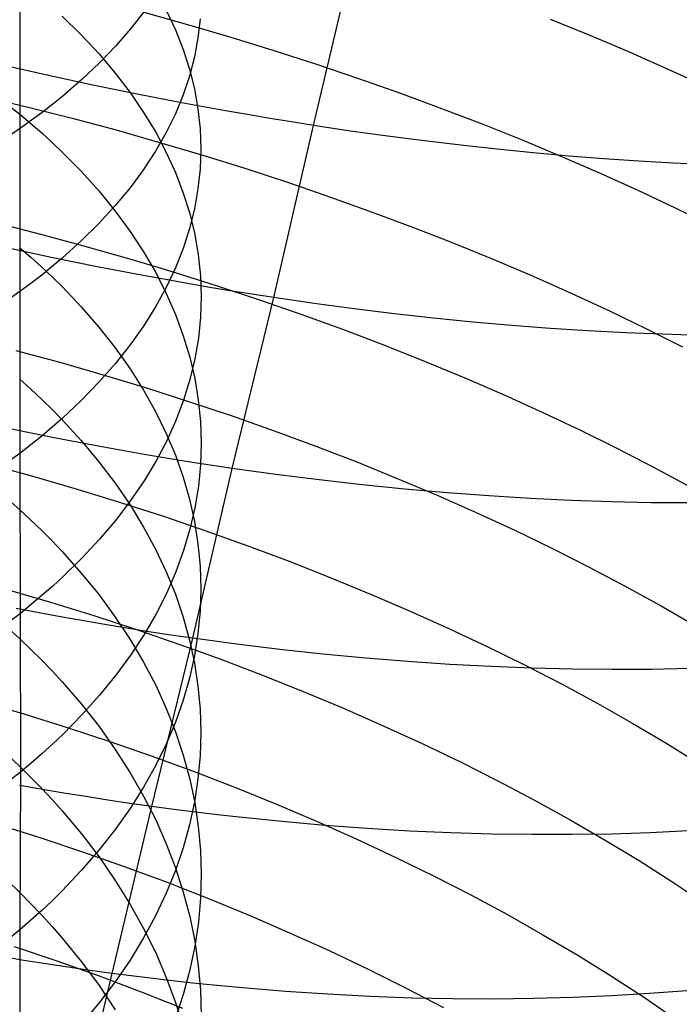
# Model space of a CAD drawing. Extents: x -383 to 1849, y -1185 to -529.
# Tile 285 of 656: x 221.3 to 228.4, y -1060.54 to -1049.95. Entities that reach past the tile are written whole.
import ezdxf

# ---------------------------------------------------------------- set-up
doc = ezdxf.new("R2010")
doc.units = 0
doc.layers.add('PREDEFINITO', color=7, linetype='CONTINUOUS')

msp = doc.modelspace()

# ---------------------------------------------------------------- linework, layer by layer
at = {"layer": 'PREDEFINITO'}
for p, q in [((224.46, -1051.084, 478.446), (224.902, -1049.22, 477.796)), ((221.301, -1049.348, 665.452), (221.3, -1052.873, 664.052)), ((221.757, -1049.909, 649.909), (221.962, -1050.109, 650.303)), ((222.637, -1049.856, 661.885), (222.493, -1050.043, 662.313)), ((222.636, -1049.864, 510.044), (223.105, -1049.996, 509.989)), ((222.875, -1049.844, 653.475), (222.974, -1050.054, 653.908)), ((223.24, -1049.935, 657.684), (223.217, -1050.141, 658.131)), ((222.493, -1050.043, 662.313), (222.333, -1050.228, 662.736)), ((223.105, -1049.996, 509.989), (223.571, -1050.133, 509.92)), ((227.007, -1049.939, 508.405), (227.432, -1050.113, 508.227)), ((221.962, -1050.109, 650.303), (222.153, -1050.314, 650.703)), ((222.974, -1050.054, 653.908), (223.058, -1050.265, 654.343)), ((223.217, -1050.141, 658.131), (223.179, -1050.347, 658.577)), ((223.571, -1050.133, 509.92), (224.034, -1050.276, 509.837)), ((227.432, -1050.113, 508.227), (227.848, -1050.29, 508.037)), ((222.333, -1050.228, 662.736), (222.158, -1050.411, 663.154)), ((222.153, -1050.314, 650.703), (222.328, -1050.521, 651.109)), ((223.058, -1050.265, 654.343), (223.126, -1050.478, 654.781)), ((223.179, -1050.347, 658.577), (223.126, -1050.552, 659.021)), ((224.034, -1050.276, 509.837), (224.492, -1050.425, 509.74)), ((227.848, -1050.29, 508.037), (228.257, -1050.471, 507.834)), ((221.61, -1050.548, 478.097), (221.133, -1050.44, 478.094)), ((222.158, -1050.411, 663.154), (221.968, -1050.591, 663.566)), ((224.492, -1050.425, 509.74), (224.946, -1050.578, 509.63)), ((222.087, -1050.65, 478.116), (221.61, -1050.548, 478.097)), ((222.328, -1050.521, 651.109), (222.488, -1050.73, 651.52)), ((223.126, -1050.552, 659.021), (223.058, -1050.756, 659.463)), ((223.126, -1050.478, 654.781), (223.179, -1050.691, 655.222)), ((228.257, -1050.471, 507.834), (228.658, -1050.655, 507.619)), ((221.968, -1050.591, 663.566), (221.763, -1050.768, 663.971)), ((222.564, -1050.748, 478.15), (222.087, -1050.65, 478.116)), ((224.946, -1050.578, 509.63), (225.395, -1050.737, 509.506)), ((220.914, -1050.772, 510.789), (221.39, -1050.886, 510.777)), ((221.763, -1050.768, 663.971), (221.655, -1050.856, 664.171)), ((222.488, -1050.73, 651.52), (222.633, -1050.943, 651.936)), ((223.04, -1050.84, 478.2), (222.564, -1050.748, 478.15)), ((223.058, -1050.756, 659.463), (222.974, -1050.959, 659.903)), ((223.179, -1050.691, 655.222), (223.217, -1050.906, 655.663)), ((225.395, -1050.737, 509.506), (225.838, -1050.9, 509.369)), ((221.176, -1050.865, 648.276), (221.3, -1050.964, 648.46)), ((221.39, -1050.886, 510.777), (221.864, -1051.006, 510.751)), ((221.655, -1050.856, 664.171), (221.543, -1050.943, 664.369)), ((223.515, -1050.927, 478.266), (223.04, -1050.84, 478.2)), ((221.3, -1050.964, 648.46), (221.42, -1051.064, 648.647)), ((221.543, -1050.943, 664.369), (221.427, -1051.029, 664.565)), ((222.633, -1050.943, 651.936), (222.763, -1051.157, 652.357)), ((222.974, -1050.959, 659.903), (222.875, -1051.16, 660.34)), ((223.217, -1050.906, 655.663), (223.24, -1051.121, 656.106)), ((223.752, -1050.968, 478.305), (223.515, -1050.927, 478.266)), ((223.989, -1051.008, 478.348), (223.752, -1050.968, 478.305)), ((225.838, -1050.9, 509.369), (226.275, -1051.068, 509.219)), ((221.427, -1051.029, 664.565), (221.307, -1051.114, 664.759)), ((221.42, -1051.064, 648.647), (221.536, -1051.165, 648.836)), ((221.864, -1051.006, 510.751), (222.336, -1051.133, 510.711)), ((224.225, -1051.047, 478.395), (223.989, -1051.008, 478.348)), ((224.032, -1052.937, 479.134), (224.46, -1051.084, 478.446)), ((224.46, -1051.084, 478.446), (224.225, -1051.047, 478.395)), ((224.86, -1051.144, 478.543), (224.46, -1051.084, 478.446)), ((226.275, -1051.068, 509.219), (226.705, -1051.24, 509.056)), ((221.307, -1051.114, 664.759), (221.183, -1051.198, 664.952)), ((221.536, -1051.165, 648.836), (221.648, -1051.267, 649.027)), ((222.336, -1051.133, 510.711), (222.805, -1051.266, 510.656)), ((222.875, -1051.16, 660.34), (222.761, -1051.36, 660.773)), ((222.763, -1051.157, 652.357), (222.877, -1051.374, 652.782)), ((223.24, -1051.121, 656.106), (223.248, -1051.336, 656.549)), ((225.258, -1051.199, 478.651), (224.86, -1051.144, 478.543)), ((225.654, -1051.251, 478.771), (225.258, -1051.199, 478.651)), ((221.648, -1051.267, 649.027), (221.757, -1051.37, 649.219)), ((222.805, -1051.266, 510.656), (223.271, -1051.405, 510.587)), ((226.047, -1051.298, 478.902), (225.654, -1051.251, 478.771)), ((226.436, -1051.341, 479.044), (226.047, -1051.298, 478.902)), ((226.705, -1051.24, 509.056), (227.128, -1051.417, 508.879)), ((221.757, -1051.37, 649.219), (221.963, -1051.579, 649.609)), ((222.761, -1051.36, 660.773), (222.632, -1051.558, 661.202)), ((222.877, -1051.374, 652.782), (222.977, -1051.592, 653.21)), ((223.248, -1051.336, 656.549), (223.24, -1051.551, 656.992)), ((223.271, -1051.405, 510.587), (223.733, -1051.549, 510.505)), ((226.823, -1051.379, 479.197), (226.436, -1051.341, 479.044)), ((227.206, -1051.414, 479.36), (226.823, -1051.379, 479.197)), ((227.128, -1051.417, 508.879), (227.544, -1051.598, 508.691)), ((227.585, -1051.444, 479.534), (227.206, -1051.414, 479.36)), ((227.96, -1051.47, 479.718), (227.585, -1051.444, 479.534)), ((228.331, -1051.491, 479.912), (227.96, -1051.47, 479.718)), ((228.697, -1051.509, 480.115), (228.331, -1051.491, 479.912)), ((221.963, -1051.579, 649.609), (222.153, -1051.791, 650.005)), ((222.632, -1051.558, 661.202), (222.487, -1051.754, 661.627)), ((222.977, -1051.592, 653.21), (223.06, -1051.812, 653.64)), ((223.24, -1051.551, 656.992), (223.217, -1051.766, 657.435)), ((223.733, -1051.549, 510.505), (224.191, -1051.699, 510.409)), ((227.544, -1051.598, 508.691), (227.951, -1051.782, 508.489)), ((224.191, -1051.699, 510.409), (224.644, -1051.855, 510.3)), ((222.153, -1051.791, 650.005), (222.328, -1052.006, 650.406)), ((222.487, -1051.754, 661.627), (222.327, -1051.947, 662.047)), ((223.06, -1051.812, 653.64), (223.129, -1052.033, 654.074)), ((223.217, -1051.766, 657.435), (223.179, -1051.98, 657.876)), ((227.951, -1051.782, 508.489), (228.35, -1051.971, 508.275)), ((222.327, -1051.947, 662.047), (222.152, -1052.138, 662.461)), ((224.644, -1051.855, 510.3), (225.092, -1052.016, 510.177)), ((222.328, -1052.006, 650.406), (222.488, -1052.224, 650.813)), ((223.179, -1051.98, 657.876), (223.126, -1052.194, 658.317)), ((223.129, -1052.033, 654.074), (223.183, -1052.256, 654.509)), ((225.092, -1052.016, 510.177), (225.535, -1052.181, 510.041)), ((228.35, -1051.971, 508.275), (228.74, -1052.163, 508.049)), ((221.079, -1052.141, 511.464), (221.553, -1052.262, 511.438)), ((222.152, -1052.138, 662.461), (221.962, -1052.327, 662.869)), ((221.553, -1052.262, 511.438), (222.025, -1052.389, 511.397)), ((222.488, -1052.224, 650.813), (222.633, -1052.444, 651.225)), ((223.126, -1052.194, 658.317), (223.057, -1052.407, 658.755)), ((223.183, -1052.256, 654.509), (223.221, -1052.478, 654.946)), ((225.535, -1052.181, 510.041), (225.971, -1052.352, 509.892)), ((221.962, -1052.327, 662.869), (221.757, -1052.512, 663.271)), ((225.971, -1052.352, 509.892), (226.4, -1052.528, 509.73)), ((221.657, -1052.508, 478.809), (221.179, -1052.406, 478.791)), ((221.299, -1052.397, 647.751), (221.419, -1052.501, 647.935)), ((222.025, -1052.389, 511.397), (222.495, -1052.523, 511.343)), ((222.633, -1052.444, 651.225), (222.763, -1052.667, 651.642)), ((223.057, -1052.407, 658.755), (222.974, -1052.618, 659.19)), ((223.221, -1052.478, 654.946), (223.244, -1052.702, 655.384)), ((221.419, -1052.501, 647.935), (221.535, -1052.606, 648.122)), ((221.757, -1052.512, 663.271), (221.648, -1052.603, 663.469)), ((222.134, -1052.606, 478.843), (221.657, -1052.508, 478.809)), ((222.495, -1052.523, 511.343), (222.961, -1052.663, 511.275)), ((226.4, -1052.528, 509.73), (226.823, -1052.707, 509.555)), ((221.535, -1052.606, 648.122), (221.648, -1052.712, 648.311)), ((221.648, -1052.603, 663.469), (221.536, -1052.694, 663.665)), ((222.611, -1052.697, 478.892), (222.134, -1052.606, 478.843)), ((222.763, -1052.667, 651.642), (222.877, -1052.892, 652.062)), ((222.974, -1052.618, 659.19), (222.875, -1052.828, 659.623)), ((222.961, -1052.663, 511.275), (223.423, -1052.809, 511.194)), ((221.42, -1052.784, 663.86), (221.3, -1052.873, 664.052)), ((221.536, -1052.694, 663.665), (221.42, -1052.784, 663.86)), ((221.648, -1052.712, 648.311), (221.756, -1052.818, 648.501)), ((223.087, -1052.783, 478.957), (222.611, -1052.697, 478.892)), ((223.324, -1052.824, 478.995), (223.087, -1052.783, 478.957)), ((223.244, -1052.702, 655.384), (223.252, -1052.925, 655.822)), ((226.823, -1052.707, 509.555), (227.238, -1052.892, 509.368)), ((221.3, -1052.873, 664.052), (221.177, -1052.961, 664.243)), ((221.3, -1052.873, 664.052), (221.3, -1054.614, 663.301)), ((221.756, -1052.818, 648.501), (221.962, -1053.035, 648.887)), ((222.875, -1052.828, 659.623), (222.761, -1053.036, 660.052)), ((222.877, -1052.892, 652.062), (222.976, -1053.119, 652.486)), ((223.56, -1052.863, 479.038), (223.324, -1052.824, 478.995)), ((223.423, -1052.809, 511.194), (223.881, -1052.961, 511.099)), ((223.797, -1052.901, 479.084), (223.56, -1052.863, 479.038)), ((224.032, -1052.937, 479.134), (223.797, -1052.901, 479.084)), ((227.238, -1052.892, 509.368), (227.644, -1053.08, 509.168)), ((223.252, -1052.925, 655.822), (223.245, -1053.149, 656.261)), ((223.585, -1054.775, 479.853), (224.032, -1052.937, 479.134)), ((223.881, -1052.961, 511.099), (224.334, -1053.119, 510.99)), ((224.467, -1053, 479.239), (224.032, -1052.937, 479.134)), ((224.899, -1053.058, 479.356), (224.467, -1053, 479.239)), ((221.962, -1053.035, 648.887), (222.152, -1053.255, 649.279)), ((222.761, -1053.036, 660.052), (222.631, -1053.243, 660.477)), ((225.327, -1053.111, 479.487), (224.899, -1053.058, 479.356)), ((225.753, -1053.158, 479.632), (225.327, -1053.111, 479.487)), ((227.644, -1053.08, 509.168), (228.042, -1053.272, 508.956)), ((222.976, -1053.119, 652.486), (223.06, -1053.347, 652.912)), ((223.245, -1053.149, 656.261), (223.222, -1053.372, 656.698)), ((224.334, -1053.119, 510.99), (224.783, -1053.282, 510.869)), ((226.175, -1053.2, 479.789), (225.753, -1053.158, 479.632)), ((226.593, -1053.237, 479.958), (226.175, -1053.2, 479.789)), ((222.152, -1053.255, 649.279), (222.327, -1053.478, 649.677)), ((222.631, -1053.243, 660.477), (222.487, -1053.447, 660.898)), ((224.783, -1053.282, 510.869), (225.225, -1053.45, 510.734)), ((227.006, -1053.268, 480.14), (226.593, -1053.237, 479.958)), ((227.415, -1053.295, 480.333), (227.006, -1053.268, 480.14)), ((227.819, -1053.316, 480.539), (227.415, -1053.295, 480.333)), ((228.217, -1053.332, 480.755), (227.819, -1053.316, 480.539)), ((228.042, -1053.272, 508.956), (228.431, -1053.468, 508.732)), ((223.06, -1053.347, 652.912), (223.129, -1053.577, 653.341)), ((223.222, -1053.372, 656.698), (223.184, -1053.595, 657.135)), ((228.61, -1053.343, 480.983), (228.217, -1053.332, 480.755)), ((221.258, -1053.505, 512.15), (221.73, -1053.633, 512.11)), ((222.487, -1053.447, 660.898), (222.327, -1053.649, 661.314)), ((222.327, -1053.478, 649.677), (222.487, -1053.704, 650.08)), ((225.225, -1053.45, 510.734), (225.661, -1053.624, 510.586)), ((221.73, -1053.633, 512.11), (222.199, -1053.768, 512.057)), ((223.129, -1053.577, 653.341), (223.183, -1053.808, 653.772)), ((223.184, -1053.595, 657.135), (223.131, -1053.818, 657.571)), ((225.661, -1053.624, 510.586), (226.09, -1053.802, 510.426)), ((222.327, -1053.649, 661.314), (222.152, -1053.848, 661.724)), ((222.487, -1053.704, 650.08), (222.632, -1053.933, 650.488)), ((221.3, -1053.816, 647.011), (221.419, -1053.924, 647.194)), ((222.152, -1053.848, 661.724), (221.962, -1054.044, 662.129)), ((222.199, -1053.768, 512.057), (222.665, -1053.909, 511.989)), ((223.131, -1053.818, 657.571), (223.063, -1054.039, 658.004)), ((223.183, -1053.808, 653.772), (223.221, -1054.039, 654.204)), ((226.09, -1053.802, 510.426), (226.513, -1053.985, 510.253)), ((221.419, -1053.924, 647.194), (221.536, -1054.032, 647.379)), ((222.632, -1053.933, 650.488), (222.761, -1054.164, 650.9)), ((222.665, -1053.909, 511.989), (223.127, -1054.057, 511.908)), ((221.536, -1054.032, 647.379), (221.648, -1054.142, 647.565)), ((221.962, -1054.044, 662.129), (221.757, -1054.238, 662.527)), ((223.063, -1054.039, 658.004), (222.979, -1054.259, 658.435)), ((223.127, -1054.057, 511.908), (223.584, -1054.211, 511.814)), ((223.221, -1054.039, 654.204), (223.244, -1054.271, 654.638)), ((226.513, -1053.985, 510.253), (226.927, -1054.173, 510.067)), ((221.648, -1054.142, 647.565), (221.756, -1054.252, 647.753)), ((222.761, -1054.164, 650.9), (222.875, -1054.398, 651.316)), ((226.927, -1054.173, 510.067), (227.333, -1054.365, 509.869)), ((221.757, -1054.238, 662.527), (221.648, -1054.333, 662.723)), ((221.756, -1054.252, 647.753), (221.962, -1054.476, 648.135)), ((222.979, -1054.259, 658.435), (222.881, -1054.477, 658.863)), ((223.244, -1054.271, 654.638), (223.252, -1054.504, 655.071)), ((223.584, -1054.211, 511.814), (224.037, -1054.37, 511.706)), ((221.687, -1054.449, 479.562), (221.21, -1054.353, 479.528)), ((221.648, -1054.333, 662.723), (221.536, -1054.427, 662.918)), ((224.037, -1054.37, 511.706), (224.485, -1054.536, 511.586)), ((227.333, -1054.365, 509.869), (227.731, -1054.562, 509.659)), ((221.536, -1054.427, 662.918), (221.42, -1054.521, 663.11)), ((222.164, -1054.54, 479.611), (221.687, -1054.449, 479.562)), ((221.962, -1054.476, 648.135), (222.152, -1054.704, 648.523)), ((222.881, -1054.477, 658.863), (222.767, -1054.694, 659.288)), ((222.875, -1054.398, 651.316), (222.974, -1054.633, 651.736)), ((221.42, -1054.521, 663.11), (221.3, -1054.614, 663.301)), ((222.639, -1054.624, 479.676), (222.164, -1054.54, 479.611)), ((223.252, -1054.504, 655.071), (223.245, -1054.736, 655.505)), ((224.485, -1054.536, 511.586), (224.926, -1054.706, 511.452)), ((227.731, -1054.562, 509.659), (228.119, -1054.762, 509.437)), ((221.3, -1054.614, 663.301), (221.177, -1054.705, 663.49)), ((221.3, -1054.614, 663.301), (221.307, -1058.044, 661.685)), ((222.152, -1054.704, 648.523), (222.327, -1054.935, 648.916)), ((222.767, -1054.694, 659.288), (222.638, -1054.908, 659.709)), ((222.877, -1054.664, 479.714), (222.639, -1054.624, 479.676)), ((223.113, -1054.703, 479.757), (222.877, -1054.664, 479.714)), ((222.974, -1054.633, 651.736), (223.058, -1054.87, 652.158)), ((223.35, -1054.739, 479.803), (223.113, -1054.703, 479.757)), ((220.979, -1054.734, 512.893), (221.45, -1054.863, 512.853)), ((223.162, -1056.603, 480.613), (223.585, -1054.775, 479.853)), ((223.245, -1054.736, 655.505), (223.222, -1054.968, 655.939)), ((223.585, -1054.775, 479.853), (223.35, -1054.739, 479.803)), ((223.82, -1054.808, 479.908), (223.585, -1054.775, 479.853)), ((224.055, -1054.84, 479.966), (223.82, -1054.808, 479.908)), ((224.926, -1054.706, 511.452), (225.362, -1054.883, 511.306)), ((228.119, -1054.762, 509.437), (228.498, -1054.966, 509.203)), ((221.45, -1054.863, 512.853), (221.919, -1054.999, 512.8)), ((222.638, -1054.908, 659.709), (222.493, -1055.121, 660.125)), ((223.058, -1054.87, 652.158), (223.126, -1055.108, 652.583)), ((224.288, -1054.87, 480.028), (224.055, -1054.84, 479.966)), ((224.521, -1054.899, 480.095), (224.288, -1054.87, 480.028)), ((224.984, -1054.952, 480.238), (224.521, -1054.899, 480.095)), ((225.362, -1054.883, 511.306), (225.791, -1055.064, 511.147)), ((221.919, -1054.999, 512.8), (222.384, -1055.141, 512.733)), ((222.327, -1054.935, 648.916), (222.487, -1055.169, 649.314)), ((223.222, -1054.968, 655.939), (223.184, -1055.199, 656.371)), ((225.443, -1054.998, 480.397), (224.984, -1054.952, 480.238)), ((225.898, -1055.038, 480.571), (225.443, -1054.998, 480.397)), ((221.176, -1055.11, 646.065), (221.3, -1055.22, 646.243)), ((222.493, -1055.121, 660.125), (222.334, -1055.331, 660.537)), ((223.126, -1055.108, 652.583), (223.179, -1055.348, 653.01)), ((225.791, -1055.064, 511.147), (226.212, -1055.25, 510.976)), ((226.348, -1055.072, 480.759), (225.898, -1055.038, 480.571)), ((226.793, -1055.099, 480.961), (226.348, -1055.072, 480.759)), ((227.233, -1055.12, 481.177), (226.793, -1055.099, 480.961)), ((227.666, -1055.135, 481.405), (227.233, -1055.12, 481.177)), ((221.3, -1055.22, 646.243), (221.42, -1055.331, 646.424)), ((222.384, -1055.141, 512.733), (222.845, -1055.29, 512.653)), ((222.487, -1055.169, 649.314), (222.632, -1055.406, 649.718)), ((223.184, -1055.199, 656.371), (223.131, -1055.43, 656.802)), ((228.094, -1055.144, 481.647), (227.666, -1055.135, 481.405)), ((228.514, -1055.146, 481.902), (228.094, -1055.144, 481.647)), ((221.42, -1055.331, 646.424), (221.536, -1055.443, 646.606)), ((222.334, -1055.331, 660.537), (222.159, -1055.538, 660.943)), ((222.845, -1055.29, 512.653), (223.302, -1055.446, 512.56)), ((226.212, -1055.25, 510.976), (226.626, -1055.441, 510.792)), ((221.536, -1055.443, 646.606), (221.648, -1055.556, 646.791)), ((222.632, -1055.406, 649.718), (222.761, -1055.645, 650.125)), ((223.131, -1055.43, 656.802), (223.063, -1055.66, 657.231)), ((223.179, -1055.348, 653.01), (223.217, -1055.588, 653.438)), ((223.302, -1055.446, 512.56), (223.753, -1055.607, 512.453)), ((226.626, -1055.441, 510.792), (227.031, -1055.637, 510.596)), ((222.159, -1055.538, 660.943), (221.969, -1055.742, 661.343)), ((221.648, -1055.556, 646.791), (221.757, -1055.67, 646.976)), ((222.761, -1055.645, 650.125), (222.875, -1055.887, 650.537)), ((223.217, -1055.588, 653.438), (223.24, -1055.829, 653.867)), ((223.753, -1055.607, 512.453), (224.2, -1055.775, 512.334)), ((227.031, -1055.637, 510.596), (227.428, -1055.837, 510.388)), ((221.757, -1055.67, 646.976), (221.962, -1055.902, 647.353)), ((221.969, -1055.742, 661.343), (221.764, -1055.943, 661.737)), ((223.063, -1055.66, 657.231), (222.979, -1055.888, 657.658)), ((223.24, -1055.829, 653.867), (223.248, -1056.07, 654.296)), ((224.2, -1055.775, 512.334), (224.641, -1055.948, 512.201)), ((227.428, -1055.837, 510.388), (227.815, -1056.042, 510.168)), ((221.764, -1055.943, 661.737), (221.655, -1056.042, 661.932)), ((221.962, -1055.902, 647.353), (222.153, -1056.137, 647.736)), ((222.875, -1055.887, 650.537), (222.974, -1056.13, 650.952)), ((222.979, -1055.888, 657.658), (222.881, -1056.115, 658.081)), ((224.641, -1055.948, 512.201), (225.075, -1056.127, 512.056)), ((221.163, -1056.078, 513.616), (221.631, -1056.215, 513.563)), ((221.655, -1056.042, 661.932), (221.543, -1056.141, 662.125)), ((223.248, -1056.07, 654.296), (223.24, -1056.311, 654.726)), ((227.815, -1056.042, 510.168), (228.193, -1056.25, 509.936)), ((221.543, -1056.141, 662.125), (221.427, -1056.238, 662.315)), ((222.153, -1056.137, 647.736), (222.328, -1056.375, 648.124)), ((222.881, -1056.115, 658.081), (222.767, -1056.34, 658.502)), ((222.974, -1056.13, 650.952), (223.058, -1056.376, 651.369)), ((225.075, -1056.127, 512.056), (225.502, -1056.311, 511.899)), ((221.74, -1056.373, 480.374), (221.263, -1056.283, 480.325)), ((221.427, -1056.238, 662.315), (221.307, -1056.335, 662.504)), ((221.631, -1056.215, 513.563), (222.096, -1056.359, 513.497)), ((228.193, -1056.25, 509.936), (228.56, -1056.462, 509.692)), ((221.307, -1056.335, 662.504), (221.184, -1056.43, 662.691)), ((222.216, -1056.456, 480.438), (221.74, -1056.373, 480.374)), ((222.096, -1056.359, 513.497), (222.557, -1056.509, 513.418)), ((222.328, -1056.375, 648.124), (222.488, -1056.617, 648.518)), ((222.767, -1056.34, 658.502), (222.638, -1056.563, 658.918)), ((223.058, -1056.376, 651.369), (223.126, -1056.622, 651.789)), ((223.24, -1056.311, 654.726), (223.217, -1056.551, 655.155)), ((225.502, -1056.311, 511.899), (225.923, -1056.5, 511.729)), ((221.176, -1056.495, 645.272), (221.3, -1056.608, 645.449)), ((222.453, -1056.495, 480.476), (222.216, -1056.456, 480.438)), ((222.69, -1056.533, 480.518), (222.453, -1056.495, 480.476)), ((225.923, -1056.5, 511.729), (226.335, -1056.695, 511.546)), ((221.3, -1056.608, 645.449), (221.42, -1056.723, 645.627)), ((222.638, -1056.563, 658.918), (222.493, -1056.784, 659.33)), ((222.557, -1056.509, 513.418), (223.013, -1056.666, 513.325)), ((222.926, -1056.569, 480.564), (222.69, -1056.533, 480.518)), ((222.721, -1058.414, 481.405), (223.162, -1056.603, 480.613)), ((223.162, -1056.603, 480.613), (222.926, -1056.569, 480.564)), ((223.398, -1056.636, 480.667), (223.162, -1056.603, 480.613)), ((223.217, -1056.551, 655.155), (223.179, -1056.792, 655.583)), ((222.488, -1056.617, 648.518), (222.633, -1056.862, 648.916)), ((223.013, -1056.666, 513.325), (223.464, -1056.83, 513.22)), ((223.126, -1056.622, 651.789), (223.179, -1056.87, 652.211)), ((223.632, -1056.667, 480.725), (223.398, -1056.636, 480.667)), ((223.866, -1056.696, 480.787), (223.632, -1056.667, 480.725)), ((224.099, -1056.724, 480.852), (223.866, -1056.696, 480.787)), ((226.335, -1056.695, 511.546), (226.739, -1056.894, 511.352)), ((221.42, -1056.723, 645.627), (221.536, -1056.838, 645.807)), ((222.493, -1056.784, 659.33), (222.334, -1057.002, 659.738)), ((223.179, -1056.792, 655.583), (223.126, -1057.031, 656.01)), ((224.562, -1056.774, 480.995), (224.099, -1056.724, 480.852)), ((225.022, -1056.817, 481.152), (224.562, -1056.774, 480.995)), ((225.477, -1056.854, 481.324), (225.022, -1056.817, 481.152)), ((221.536, -1056.838, 645.807), (221.648, -1056.955, 645.989)), ((222.633, -1056.862, 648.916), (222.763, -1057.109, 649.318)), ((223.179, -1056.87, 652.211), (223.217, -1057.119, 652.634)), ((223.464, -1056.83, 513.22), (223.91, -1057, 513.101)), ((225.928, -1056.884, 481.51), (225.477, -1056.854, 481.324)), ((226.373, -1056.908, 481.71), (225.928, -1056.884, 481.51)), ((226.813, -1056.925, 481.924), (226.373, -1056.908, 481.71)), ((226.739, -1056.894, 511.352), (227.134, -1057.098, 511.145)), ((227.247, -1056.936, 482.151), (226.813, -1056.925, 481.924)), ((228.51, -1056.929, 482.907), (228.096, -1056.938, 482.643)), ((221.648, -1056.955, 645.989), (221.757, -1057.073, 646.173)), ((222.334, -1057.002, 659.738), (222.159, -1057.217, 660.14)), ((223.126, -1057.031, 656.01), (223.057, -1057.269, 656.435)), ((223.91, -1057, 513.101), (224.35, -1057.175, 512.97)), ((227.675, -1056.94, 482.39), (227.247, -1056.936, 482.151)), ((228.096, -1056.938, 482.643), (227.675, -1056.94, 482.39)), ((221.757, -1057.073, 646.173), (221.963, -1057.312, 646.545)), ((222.763, -1057.109, 649.318), (222.877, -1057.358, 649.724)), ((223.217, -1057.119, 652.634), (223.24, -1057.368, 653.059)), ((227.134, -1057.098, 511.145), (227.52, -1057.307, 510.927)), ((222.159, -1057.217, 660.14), (221.969, -1057.429, 660.536)), ((224.35, -1057.175, 512.97), (224.784, -1057.357, 512.826)), ((220.876, -1057.279, 514.4), (221.344, -1057.417, 514.348)), ((221.963, -1057.312, 646.545), (222.153, -1057.554, 646.923)), ((223.057, -1057.269, 656.435), (222.974, -1057.506, 656.857)), ((227.52, -1057.307, 510.927), (227.896, -1057.519, 510.697)), ((221.344, -1057.417, 514.348), (221.809, -1057.562, 514.282)), ((221.969, -1057.429, 660.536), (221.764, -1057.638, 660.926)), ((222.877, -1057.358, 649.724), (222.976, -1057.61, 650.134)), ((223.24, -1057.368, 653.059), (223.248, -1057.617, 653.483)), ((224.784, -1057.357, 512.826), (225.211, -1057.544, 512.67)), ((221.809, -1057.562, 514.282), (222.269, -1057.714, 514.204)), ((222.153, -1057.554, 646.923), (222.328, -1057.8, 647.306)), ((222.974, -1057.506, 656.857), (222.875, -1057.742, 657.276)), ((225.211, -1057.544, 512.67), (225.63, -1057.737, 512.502)), ((227.896, -1057.519, 510.697), (228.262, -1057.736, 510.456)), ((221.764, -1057.638, 660.926), (221.655, -1057.741, 661.118)), ((222.976, -1057.61, 650.134), (223.06, -1057.863, 650.546)), ((223.248, -1057.617, 653.483), (223.24, -1057.867, 653.908)), ((221.655, -1057.741, 661.118), (221.543, -1057.843, 661.309)), ((222.269, -1057.714, 514.204), (222.725, -1057.873, 514.112)), ((222.875, -1057.742, 657.276), (222.761, -1057.975, 657.693)), ((225.63, -1057.737, 512.502), (226.041, -1057.934, 512.322)), ((228.262, -1057.736, 510.456), (228.616, -1057.957, 510.203)), ((221.176, -1057.865, 644.452), (221.3, -1057.982, 644.627)), ((221.543, -1057.843, 661.309), (221.427, -1057.944, 661.498)), ((222.328, -1057.8, 647.306), (222.488, -1058.05, 647.695)), ((222.725, -1057.873, 514.112), (223.176, -1058.039, 514.007)), ((223.06, -1057.863, 650.546), (223.129, -1058.118, 650.961)), ((223.24, -1057.867, 653.908), (223.217, -1058.116, 654.332)), ((221.3, -1057.982, 644.627), (221.42, -1058.1, 644.803)), ((221.427, -1057.944, 661.498), (221.307, -1058.044, 661.685)), ((222.761, -1057.975, 657.693), (222.631, -1058.206, 658.105)), ((226.041, -1057.934, 512.322), (226.444, -1058.137, 512.129)), ((221.307, -1058.044, 661.685), (221.184, -1058.143, 661.87)), ((221.307, -1058.044, 661.685), (221.3, -1059.742, 660.842)), ((222.488, -1058.05, 647.695), (222.633, -1058.302, 648.088)), ((223.176, -1058.039, 514.007), (223.622, -1058.21, 513.89)), ((221.774, -1058.27, 481.23), (221.297, -1058.187, 481.166)), ((221.42, -1058.1, 644.803), (221.536, -1058.219, 644.981)), ((223.129, -1058.118, 650.961), (223.183, -1058.373, 651.377)), ((223.217, -1058.116, 654.332), (223.179, -1058.364, 654.756)), ((226.444, -1058.137, 512.129), (226.839, -1058.345, 511.925)), ((221.536, -1058.219, 644.981), (221.648, -1058.339, 645.16)), ((222.011, -1058.308, 481.268), (221.774, -1058.27, 481.23)), ((222.248, -1058.345, 481.309), (222.011, -1058.308, 481.268)), ((222.631, -1058.206, 658.105), (222.487, -1058.435, 658.513)), ((222.633, -1058.302, 648.088), (222.763, -1058.557, 648.486)), ((223.622, -1058.21, 513.89), (224.061, -1058.389, 513.761)), ((221.648, -1058.339, 645.16), (221.757, -1058.461, 645.341)), ((222.485, -1058.38, 481.355), (222.248, -1058.345, 481.309)), ((222.293, -1060.211, 482.233), (222.721, -1058.414, 481.405)), ((222.721, -1058.414, 481.405), (222.485, -1058.38, 481.355)), ((222.957, -1058.445, 481.458), (222.721, -1058.414, 481.405)), ((223.179, -1058.364, 654.756), (223.126, -1058.612, 655.178)), ((223.183, -1058.373, 651.377), (223.221, -1058.63, 651.795)), ((224.061, -1058.389, 513.761), (224.494, -1058.573, 513.619)), ((226.839, -1058.345, 511.925), (227.223, -1058.558, 511.709)), ((221.757, -1058.461, 645.341), (221.963, -1058.707, 645.709)), ((222.487, -1058.435, 658.513), (222.327, -1058.661, 658.916)), ((223.192, -1058.475, 481.515), (222.957, -1058.445, 481.458)), ((223.426, -1058.503, 481.577), (223.192, -1058.475, 481.515)), ((223.659, -1058.529, 481.642), (223.426, -1058.503, 481.577)), ((221.052, -1058.602, 515.155), (221.517, -1058.749, 515.09)), ((222.763, -1058.557, 648.486), (222.877, -1058.815, 648.887)), ((223.126, -1058.612, 655.178), (223.057, -1058.859, 655.598)), ((224.123, -1058.577, 481.783), (223.659, -1058.529, 481.642)), ((224.584, -1058.617, 481.94), (224.123, -1058.577, 481.783)), ((224.494, -1058.573, 513.619), (224.92, -1058.763, 513.464)), ((225.04, -1058.651, 482.111), (224.584, -1058.617, 481.94)), ((227.223, -1058.558, 511.709), (227.598, -1058.775, 511.481)), ((221.963, -1058.707, 645.709), (222.153, -1058.957, 646.082)), ((222.327, -1058.661, 658.916), (222.152, -1058.885, 659.314)), ((223.221, -1058.63, 651.795), (223.244, -1058.887, 652.214)), ((225.492, -1058.678, 482.296), (225.04, -1058.651, 482.111)), ((225.939, -1058.697, 482.495), (225.492, -1058.678, 482.296)), ((226.38, -1058.711, 482.707), (225.939, -1058.697, 482.495)), ((226.816, -1058.717, 482.933), (226.38, -1058.711, 482.707)), ((227.245, -1058.717, 483.171), (226.816, -1058.717, 482.933)), ((227.668, -1058.71, 483.422), (227.245, -1058.717, 483.171)), ((228.083, -1058.697, 483.685), (227.668, -1058.71, 483.422)), ((228.491, -1058.677, 483.959), (228.083, -1058.697, 483.685)), ((221.517, -1058.749, 515.09), (221.977, -1058.902, 515.013)), ((222.877, -1058.815, 648.887), (222.977, -1059.074, 649.291)), ((224.92, -1058.763, 513.464), (225.339, -1058.959, 513.298)), ((227.598, -1058.775, 511.481), (227.963, -1058.996, 511.242)), ((222.152, -1058.885, 659.314), (221.962, -1059.104, 659.706)), ((221.977, -1058.902, 515.013), (222.433, -1059.063, 514.922)), ((223.057, -1058.859, 655.598), (222.974, -1059.104, 656.015)), ((223.244, -1058.887, 652.214), (223.252, -1059.145, 652.633)), ((222.153, -1058.957, 646.082), (222.328, -1059.21, 646.46)), ((225.339, -1058.959, 513.298), (225.75, -1059.16, 513.119)), ((227.963, -1058.996, 511.242), (228.317, -1059.221, 510.991)), ((221.962, -1059.104, 659.706), (221.757, -1059.321, 660.091)), ((222.433, -1059.063, 514.922), (222.885, -1059.23, 514.819)), ((222.974, -1059.104, 656.015), (222.875, -1059.348, 656.43)), ((222.977, -1059.074, 649.291), (223.06, -1059.335, 649.698)), ((223.252, -1059.145, 652.633), (223.244, -1059.402, 653.053)), ((221.176, -1059.219, 643.605), (221.3, -1059.339, 643.777)), ((222.328, -1059.21, 646.46), (222.488, -1059.467, 646.844)), ((222.885, -1059.23, 514.819), (223.33, -1059.404, 514.703)), ((225.75, -1059.16, 513.119), (226.152, -1059.366, 512.929)), ((228.317, -1059.221, 510.991), (228.659, -1059.45, 510.73)), ((221.3, -1059.339, 643.777), (221.42, -1059.461, 643.951)), ((221.757, -1059.321, 660.091), (221.648, -1059.428, 660.282)), ((222.875, -1059.348, 656.43), (222.761, -1059.589, 656.841)), ((223.06, -1059.335, 649.698), (223.129, -1059.598, 650.108)), ((226.152, -1059.366, 512.929), (226.546, -1059.578, 512.727)), ((221.42, -1059.461, 643.951), (221.536, -1059.583, 644.126)), ((221.648, -1059.428, 660.282), (221.536, -1059.534, 660.47)), ((222.488, -1059.467, 646.844), (222.633, -1059.727, 647.232)), ((223.244, -1059.402, 653.053), (223.222, -1059.66, 653.472)), ((223.33, -1059.404, 514.703), (223.769, -1059.585, 514.575)), ((221.536, -1059.534, 660.47), (221.42, -1059.638, 660.657)), ((226.546, -1059.578, 512.727), (226.929, -1059.794, 512.513)), ((221.42, -1059.638, 660.657), (221.3, -1059.742, 660.842)), ((221.536, -1059.583, 644.126), (221.648, -1059.707, 644.304)), ((222.761, -1059.589, 656.841), (222.631, -1059.829, 657.249)), ((223.129, -1059.598, 650.108), (223.183, -1059.862, 650.519)), ((223.222, -1059.66, 653.472), (223.184, -1059.916, 653.889)), ((223.769, -1059.585, 514.575), (224.202, -1059.772, 514.434)), ((221.3, -1059.742, 660.842), (221.177, -1059.845, 661.025)), ((221.3, -1059.742, 660.842), (221.3, -1061.418, 659.955)), ((221.648, -1059.707, 644.304), (221.757, -1059.832, 644.482)), ((222.633, -1059.727, 647.232), (222.763, -1059.99, 647.625)), ((224.202, -1059.772, 514.434), (224.628, -1059.965, 514.282)), ((221.757, -1059.832, 644.482), (221.963, -1060.085, 644.845)), ((222.631, -1059.829, 657.249), (222.487, -1060.066, 657.652)), ((223.183, -1059.862, 650.519), (223.221, -1060.127, 650.932)), ((226.929, -1059.794, 512.513), (227.303, -1060.015, 512.288)), ((221.344, -1060.07, 482.06), (220.867, -1059.988, 481.997)), ((221.239, -1059.921, 515.924), (221.699, -1060.076, 515.847)), ((222.763, -1059.99, 647.625), (222.877, -1060.255, 648.021)), ((223.184, -1059.916, 653.889), (223.131, -1060.172, 654.306)), ((224.628, -1059.965, 514.282), (225.047, -1060.164, 514.117)), ((221.582, -1060.107, 482.097), (221.344, -1060.07, 482.06)), ((221.819, -1060.144, 482.139), (221.582, -1060.107, 482.097)), ((221.699, -1060.076, 515.847), (222.155, -1060.238, 515.758)), ((221.963, -1060.085, 644.845), (222.153, -1060.342, 645.213)), ((222.487, -1060.066, 657.652), (222.327, -1060.3, 658.051)), ((227.303, -1060.015, 512.288), (227.667, -1060.241, 512.052)), ((222.056, -1060.178, 482.184), (221.819, -1060.144, 482.139)), ((221.87, -1061.992, 483.096), (222.293, -1060.211, 482.233)), ((222.293, -1060.211, 482.233), (222.056, -1060.178, 482.184)), ((222.529, -1060.241, 482.286), (222.293, -1060.211, 482.233)), ((223.131, -1060.172, 654.306), (223.063, -1060.427, 654.721)), ((223.221, -1060.127, 650.932), (223.244, -1060.392, 651.346)), ((225.047, -1060.164, 514.117), (225.457, -1060.368, 513.941)), ((222.327, -1060.3, 658.051), (222.152, -1060.531, 658.444)), ((222.155, -1060.238, 515.758), (222.605, -1060.408, 515.655)), ((222.764, -1060.27, 482.343), (222.529, -1060.241, 482.286)), ((222.998, -1060.297, 482.403), (222.764, -1060.27, 482.343)), ((222.877, -1060.255, 648.021), (222.976, -1060.523, 648.42)), ((223.232, -1060.322, 482.468), (222.998, -1060.297, 482.403)), ((227.667, -1060.241, 512.052), (228.02, -1060.471, 511.804)), ((222.153, -1060.342, 645.213), (222.328, -1060.603, 645.587)), ((222.605, -1060.408, 515.655), (223.05, -1060.584, 515.541)), ((223.063, -1060.427, 654.721), (222.979, -1060.68, 655.133)), ((223.697, -1060.367, 482.608), (223.232, -1060.322, 482.468)), ((223.244, -1060.392, 651.346), (223.252, -1060.658, 651.76)), ((224.159, -1060.405, 482.763), (223.697, -1060.367, 482.608)), ((224.616, -1060.435, 482.933), (224.159, -1060.405, 482.763)), ((225.457, -1060.368, 513.941), (225.859, -1060.578, 513.753)), ((228.076, -1060.428, 484.766), (227.667, -1060.453, 484.494)), ((228.477, -1060.396, 485.05), (228.076, -1060.428, 484.766)), ((222.152, -1060.531, 658.444), (221.962, -1060.758, 658.832)), ((222.976, -1060.523, 648.42), (223.06, -1060.792, 648.822)), ((225.069, -1060.459, 483.117), (224.616, -1060.435, 482.933)), ((225.517, -1060.475, 483.314), (225.069, -1060.459, 483.117)), ((225.959, -1060.484, 483.525), (225.517, -1060.475, 483.314)), ((226.396, -1060.487, 483.748), (225.959, -1060.484, 483.525)), ((226.826, -1060.482, 483.985), (226.396, -1060.487, 483.748)), ((227.25, -1060.471, 484.233), (226.826, -1060.482, 483.985)), ((227.667, -1060.453, 484.494), (227.25, -1060.471, 484.233)), ((228.02, -1060.471, 511.804), (228.361, -1060.705, 511.545))]:
    msp.add_line(p, q, dxfattribs=at)

doc.saveas('drawing.dxf')
